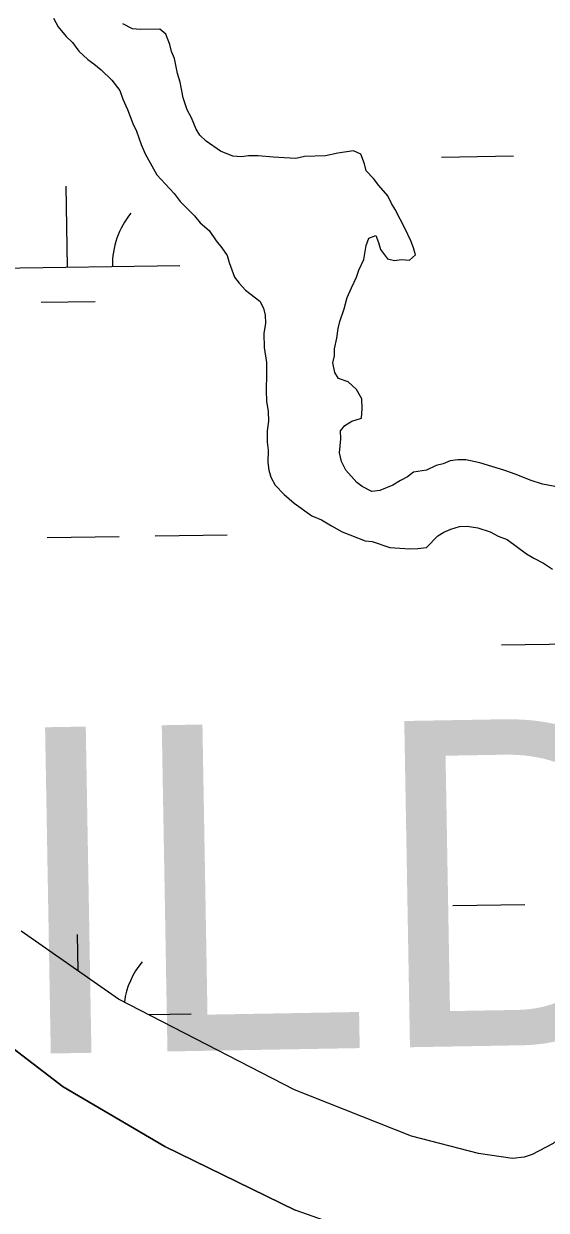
# Model space of a CAD drawing. Extents: x 3807117 to 3845308, y 337856 to 363736.
# Drawn here: x 3834505 to 3834738, y 358764 to 359292 of the extents above; entities that cross this region are included whole.
import ezdxf

# ---------------------------------------------------------------- set-up
doc = ezdxf.new("R2010")
doc.units = 0
for name, color, linetype in [('V-TOPO-GNAM-IDEN', 7, 'Continuous'), ('V-TOPO-SHOR', 7, 'Continuous'), ('V-WETL-SWMP', 7, 'Continuous')]:
    doc.layers.add(name, color=color, linetype=linetype)

msp = doc.modelspace()

# ---------------------------------------------------------------- linework, layer by layer
at = {"layer": 'V-TOPO-SHOR'}
for p, q in [((3834518.44, 359294.06), (3834520.47, 359290.21)), ((3834520.47, 359290.21), (3834524.08, 359286)), ((3834553.62, 359289.4), (3834549.28, 359291.64)), ((3834557.13, 359289.09), (3834553.62, 359289.4)), ((3834565.7, 359289.28), (3834557.13, 359289.09)), ((3834568.48, 359287.01), (3834565.7, 359289.28)), ((3834524.08, 359286), (3834526.87, 359283.34)), ((3834526.87, 359283.34), (3834529.68, 359279.51)), ((3834570.15, 359282.37), (3834568.48, 359287.01)), ((3834571, 359279.27), (3834570.15, 359282.37)), ((3834529.68, 359279.51), (3834533.66, 359275.7)), ((3834572.24, 359276.18), (3834571, 359279.27)), ((3834533.66, 359275.7), (3834536.43, 359273.81)), ((3834536.43, 359273.81), (3834539.61, 359271.16)), ((3834573.55, 359269.59), (3834572.24, 359276.18)), ((3834539.61, 359271.16), (3834544.39, 359266.59)), ((3834544.39, 359266.59), (3834548, 359261.99)), ((3834574.81, 359265.72), (3834573.55, 359269.59)), ((3834548, 359261.99), (3834549.26, 359258.12)), ((3834576.14, 359258.73), (3834574.81, 359265.72)), ((3834549.26, 359258.12), (3834551.31, 359253.49)), ((3834577.82, 359253.31), (3834576.14, 359258.73)), ((3834551.31, 359253.49), (3834553.79, 359247.31)), ((3834579.85, 359249.85), (3834577.82, 359253.31)), ((3834553.79, 359247.31), (3834555.43, 359243.84)), ((3834581.91, 359244.83), (3834579.85, 359249.85)), ((3834555.43, 359243.84), (3834557.51, 359238.04)), ((3834583.53, 359242.14), (3834581.91, 359244.83)), ((3834586.32, 359239.48), (3834583.53, 359242.14)), ((3834557.51, 359238.04), (3834559.17, 359233.79)), ((3834592.66, 359234.94), (3834586.32, 359239.48)), ((3834598.16, 359232.73), (3834592.66, 359234.94)), ((3834651.89, 359235.11), (3834644.9, 359234.18)), ((3834655.04, 359233.63), (3834651.89, 359235.11)), ((3834559.17, 359233.79), (3834564.44, 359224.56)), ((3834602.07, 359232.43), (3834598.16, 359232.73)), ((3834605.17, 359232.89), (3834602.07, 359232.43)), ((3834609.46, 359232.98), (3834605.17, 359232.89)), ((3834616.1, 359232.36), (3834609.46, 359232.98)), ((3834626.24, 359231.81), (3834616.1, 359232.36)), ((3834630.12, 359232.67), (3834626.24, 359231.81)), ((3834639.47, 359232.88), (3834630.12, 359232.67)), ((3834644.9, 359234.18), (3834639.47, 359232.88)), ((3834656.7, 359229.38), (3834655.04, 359233.63)), ((3834657.55, 359226.28), (3834656.7, 359229.38)), ((3834564.44, 359224.56), (3834572.04, 359216.16)), ((3834660.74, 359222.84), (3834657.55, 359226.28)), ((3834663.15, 359219.78), (3834660.74, 359222.84)), ((3834667.15, 359215.19), (3834663.15, 359219.78)), ((3834572.04, 359216.16), (3834574.84, 359212.71)), ((3834668.79, 359211.72), (3834667.15, 359215.19)), ((3834574.84, 359212.71), (3834578.44, 359208.9)), ((3834578.44, 359208.9), (3834581.22, 359206.23)), ((3834670.41, 359209.03), (3834668.79, 359211.72)), ((3834674.89, 359200.56), (3834670.41, 359209.03)), ((3834581.22, 359206.23), (3834583.63, 359203.17)), ((3834583.63, 359203.17), (3834587.61, 359199.75)), ((3834587.61, 359199.75), (3834590.83, 359195.15)), ((3834677.35, 359195.16), (3834674.89, 359200.56)), ((3834590.83, 359195.15), (3834593.24, 359192.09)), ((3834656.49, 359186.89), (3834657.52, 359193.15)), ((3834657.52, 359193.15), (3834658.62, 359196.29)), ((3834658.62, 359196.29), (3834661.71, 359197.53)), ((3834661.71, 359197.53), (3834662.94, 359194.44)), ((3834662.94, 359194.44), (3834663.79, 359191.34)), ((3834678.59, 359192.07), (3834677.35, 359195.16)), ((3834593.24, 359192.09), (3834595.65, 359188.63)), ((3834595.65, 359188.63), (3834596.5, 359185.53)), ((3834663.79, 359191.34), (3834667.01, 359187.13)), ((3834667.01, 359187.13), (3834670.14, 359186.42)), ((3834676.76, 359186.57), (3834679.44, 359188.97)), ((3834679.44, 359188.97), (3834678.59, 359192.07)), ((3834596.5, 359185.53), (3834598.99, 359178.96)), ((3834653.16, 359179.02), (3834654.26, 359182.16)), ((3834654.26, 359182.16), (3834656.49, 359186.89)), ((3834670.14, 359186.42), (3834673.25, 359186.88)), ((3834673.25, 359186.88), (3834676.76, 359186.57)), ((3834598.99, 359178.96), (3834601, 359176.28)), ((3834650.93, 359174.29), (3834653.16, 359179.02)), ((3834601, 359176.28), (3834603.8, 359173.23)), ((3834603.8, 359173.23), (3834610.14, 359168.31)), ((3834649.08, 359169.97), (3834650.93, 359174.29)), ((3834610.14, 359168.31), (3834611.77, 359165.22)), ((3834647.63, 359164.87), (3834649.08, 359169.97)), ((3834611.77, 359165.22), (3834612.62, 359162.13)), ((3834612.62, 359162.13), (3834612.7, 359158.62)), ((3834645.81, 359159.37), (3834647.63, 359164.87)), ((3834612.7, 359158.62), (3834612.03, 359153.93)), ((3834644.42, 359151.93), (3834645.1, 359156.24)), ((3834645.1, 359156.24), (3834645.81, 359159.37)), ((3834612.03, 359153.93), (3834612.17, 359147.7)), ((3834643.36, 359147.23), (3834644.42, 359151.93)), ((3834612.17, 359147.7), (3834613.1, 359141.09)), ((3834643.43, 359144.12), (3834643.36, 359147.23)), ((3834613.1, 359141.09), (3834613.21, 359136.03)), ((3834642.72, 359140.98), (3834643.43, 359144.12)), ((3834643.6, 359136.71), (3834642.72, 359140.98)), ((3834613.21, 359136.03), (3834612.99, 359128.62)), ((3834645.22, 359134.02), (3834643.6, 359136.71)), ((3834649.54, 359132.56), (3834645.22, 359134.02)), ((3834653.12, 359129.14), (3834649.54, 359132.56)), ((3834655.55, 359124.9), (3834653.12, 359129.14)), ((3834612.99, 359128.62), (3834613.1, 359123.94)), ((3834613.1, 359123.94), (3834613.98, 359119.29)), ((3834655.65, 359120.62), (3834655.55, 359124.9)), ((3834613.98, 359119.29), (3834614.08, 359115)), ((3834655.36, 359116.33), (3834655.65, 359120.62)), ((3834614.08, 359115), (3834613.4, 359110.7)), ((3834648.03, 359113.04), (3834651.1, 359115.06)), ((3834651.1, 359115.06), (3834655.36, 359116.33)), ((3834613.4, 359110.7), (3834613.51, 359105.63)), ((3834646.13, 359110.66), (3834648.03, 359113.04)), ((3834646.21, 359107.15), (3834646.13, 359110.66)), ((3834613.51, 359105.63), (3834613.98, 359102.14)), ((3834645.58, 359100.9), (3834646.21, 359107.15)), ((3834613.98, 359102.14), (3834613.71, 359096.68)), ((3834646.44, 359097.03), (3834645.58, 359100.9)), ((3834698.26, 359097.81), (3834694.76, 359097.34)), ((3834701.76, 359097.89), (3834698.26, 359097.81)), ((3834708.03, 359096.47), (3834701.76, 359097.89)), ((3834613.71, 359096.68), (3834614.18, 359093.18)), ((3834614.18, 359093.18), (3834615.03, 359090.08)), ((3834648.48, 359093.18), (3834646.44, 359097.03)), ((3834653.28, 359087.83), (3834648.48, 359093.18)), ((3834678.51, 359092.3), (3834675.82, 359090.29)), ((3834684.33, 359093.21), (3834678.51, 359092.3)), ((3834688.57, 359095.25), (3834684.33, 359093.21)), ((3834691.67, 359096.1), (3834688.57, 359095.25)), ((3834694.76, 359097.34), (3834691.67, 359096.1)), ((3834718.63, 359093.2), (3834708.03, 359096.47)), ((3834724.13, 359091.38), (3834718.63, 359093.2)), ((3834615.03, 359090.08), (3834617.06, 359086.62)), ((3834655.66, 359085.93), (3834653.28, 359087.83)), ((3834672.74, 359088.66), (3834669.28, 359086.63)), ((3834675.82, 359090.29), (3834672.74, 359088.66)), ((3834730.42, 359088.79), (3834724.13, 359091.38)), ((3834735.92, 359086.97), (3834730.42, 359088.79)), ((3834751.18, 359084.2), (3834735.92, 359086.97)), ((3834617.06, 359086.62), (3834621.05, 359082.42)), ((3834621.05, 359082.42), (3834625.42, 359078.62)), ((3834659.99, 359083.69), (3834655.66, 359085.93)), ((3834663.49, 359084.16), (3834659.99, 359083.69)), ((3834669.28, 359086.63), (3834663.49, 359084.16)), ((3834625.42, 359078.62), (3834633.35, 359072.96)), ((3834633.35, 359072.96), (3834637.68, 359071.11)), ((3834637.68, 359071.11), (3834642.02, 359068.48)), ((3834642.02, 359068.48), (3834646.76, 359065.86)), ((3834646.76, 359065.86), (3834656.98, 359061.8)), ((3834691.97, 359065.71), (3834695.06, 359066.95)), ((3834695.06, 359066.95), (3834698.93, 359068.21)), ((3834698.93, 359068.21), (3834702.43, 359068.28)), ((3834702.43, 359068.28), (3834707.13, 359067.61)), ((3834707.13, 359067.61), (3834712.62, 359065.79)), ((3834656.98, 359061.8), (3834660.11, 359061.48)), ((3834660.11, 359061.48), (3834667.96, 359058.93)), ((3834684.33, 359058.91), (3834689.28, 359064.09)), ((3834689.28, 359064.09), (3834691.97, 359065.71)), ((3834712.62, 359065.79), (3834716.17, 359063.92)), ((3834716.17, 359063.92), (3834720.1, 359062.45)), ((3834720.1, 359062.45), (3834728.82, 359056.02)), ((3834667.96, 359058.93), (3834676.94, 359058.35)), ((3834676.94, 359058.35), (3834680.44, 359058.43)), ((3834680.44, 359058.43), (3834684.33, 359058.91)), ((3834728.82, 359056.02), (3834731.98, 359054.14)), ((3834731.98, 359054.14), (3834736.32, 359051.9)), ((3834736.32, 359051.9), (3834740.28, 359049.27))]:
    msp.add_line(p, q, dxfattribs=at)
for points in [[(3834992.8, 358395.32), (3834965.41, 358434.2), (3834930.25, 358495.25), (3834884.2, 358577.88), (3834862.74, 358607.54), (3834834.42, 358641.72), (3834808.96, 358664.53), (3834737.16, 358713.84), (3834677.18, 358746.26), (3834625.84, 358764.33), (3834568.03, 358792.65), (3834522.73, 358819.17), (3834485.18, 358847.94), (3834437.49, 358888.44), (3834384.1, 358950.64), (3834286.68, 359052.9), (3834224.55, 359111.26), (3834191.2, 359138.05), (3834147.65, 359168.46)], [(3834996.07, 358940.08), (3834971.61, 358895.88), (3834965.99, 358891.59), (3834951.5, 358888.66), (3834941.61, 358889.48), (3834932.2, 358891.86), (3834923.31, 358894.26), (3834910.82, 358895.02), (3834893.76, 358890.99), (3834860.29, 358877.24), (3834836.29, 358858.51), (3834814.21, 358846.58), (3834786.9, 358836.08), (3834760.85, 358816.26), (3834748.71, 358801.43), (3834740.56, 358793.97), (3834731.31, 358789.09), (3834727.7, 358787.97), (3834722.52, 358787.33), (3834707.4, 358789.59), (3834677.6, 358797.23), (3834625.68, 358817.88), (3834547.33, 358858.21), (3834504.03, 358888.41)]]:
    msp.add_lwpolyline(points, dxfattribs=at)
at = {"layer": 'V-WETL-SWMP'}
for p, q in [((3834518.44, 359294.06), (3834520.47, 359290.21)), ((3834520.47, 359290.21), (3834524.08, 359286)), ((3834553.62, 359289.4), (3834549.28, 359291.64)), ((3834557.13, 359289.09), (3834553.62, 359289.4)), ((3834565.7, 359289.28), (3834557.13, 359289.09)), ((3834568.48, 359287.01), (3834565.7, 359289.28)), ((3834524.08, 359286), (3834526.87, 359283.34)), ((3834526.87, 359283.34), (3834529.68, 359279.51)), ((3834570.15, 359282.37), (3834568.48, 359287.01)), ((3834571, 359279.27), (3834570.15, 359282.37)), ((3834529.68, 359279.51), (3834533.66, 359275.7)), ((3834572.24, 359276.18), (3834571, 359279.27)), ((3834533.66, 359275.7), (3834536.43, 359273.81)), ((3834536.43, 359273.81), (3834539.61, 359271.16)), ((3834573.55, 359269.59), (3834572.24, 359276.18)), ((3834539.61, 359271.16), (3834544.39, 359266.59)), ((3834544.39, 359266.59), (3834548, 359261.99)), ((3834574.81, 359265.72), (3834573.55, 359269.59)), ((3834548, 359261.99), (3834549.26, 359258.12)), ((3834576.14, 359258.73), (3834574.81, 359265.72)), ((3834549.26, 359258.12), (3834551.31, 359253.49)), ((3834577.82, 359253.31), (3834576.14, 359258.73)), ((3834551.31, 359253.49), (3834553.79, 359247.31)), ((3834579.85, 359249.85), (3834577.82, 359253.31)), ((3834553.79, 359247.31), (3834555.43, 359243.84)), ((3834581.91, 359244.83), (3834579.85, 359249.85)), ((3834555.43, 359243.84), (3834557.51, 359238.04)), ((3834583.53, 359242.14), (3834581.91, 359244.83)), ((3834586.32, 359239.48), (3834583.53, 359242.14)), ((3834557.51, 359238.04), (3834559.17, 359233.79)), ((3834592.66, 359234.94), (3834586.32, 359239.48)), ((3834598.16, 359232.73), (3834592.66, 359234.94)), ((3834651.89, 359235.11), (3834644.9, 359234.18)), ((3834655.04, 359233.63), (3834651.89, 359235.11)), ((3834559.17, 359233.79), (3834564.44, 359224.56)), ((3834602.07, 359232.43), (3834598.16, 359232.73)), ((3834605.17, 359232.89), (3834602.07, 359232.43)), ((3834609.46, 359232.98), (3834605.17, 359232.89)), ((3834616.1, 359232.36), (3834609.46, 359232.98)), ((3834626.24, 359231.81), (3834616.1, 359232.36)), ((3834630.12, 359232.67), (3834626.24, 359231.81)), ((3834639.47, 359232.88), (3834630.12, 359232.67)), ((3834644.9, 359234.18), (3834639.47, 359232.88)), ((3834656.7, 359229.38), (3834655.04, 359233.63)), ((3834657.55, 359226.28), (3834656.7, 359229.38)), ((3834691.04, 359232.41), (3834723.03, 359232.89)), ((3834564.44, 359224.56), (3834572.04, 359216.16)), ((3834660.74, 359222.84), (3834657.55, 359226.28)), ((3834524.69, 359183.49), (3834524.15, 359219.48)), ((3834663.15, 359219.78), (3834660.74, 359222.84)), ((3834667.15, 359215.19), (3834663.15, 359219.78)), ((3834572.04, 359216.16), (3834574.84, 359212.71)), ((3834668.79, 359211.72), (3834667.15, 359215.19)), ((3834574.84, 359212.71), (3834578.44, 359208.9)), ((3834578.44, 359208.9), (3834581.22, 359206.23)), ((3834670.41, 359209.03), (3834668.79, 359211.72)), ((3834674.89, 359200.56), (3834670.41, 359209.03)), ((3834581.22, 359206.23), (3834583.63, 359203.17)), ((3834583.63, 359203.17), (3834587.61, 359199.75)), ((3834587.61, 359199.75), (3834590.83, 359195.15)), ((3834677.35, 359195.16), (3834674.89, 359200.56)), ((3834590.83, 359195.15), (3834593.24, 359192.09)), ((3834656.49, 359186.89), (3834657.52, 359193.15)), ((3834657.52, 359193.15), (3834658.62, 359196.29)), ((3834658.62, 359196.29), (3834661.71, 359197.53)), ((3834661.71, 359197.53), (3834662.94, 359194.44)), ((3834662.94, 359194.44), (3834663.79, 359191.34)), ((3834678.59, 359192.07), (3834677.35, 359195.16)), ((3834593.24, 359192.09), (3834595.65, 359188.63)), ((3834595.65, 359188.63), (3834596.5, 359185.53)), ((3834663.79, 359191.34), (3834667.01, 359187.13)), ((3834667.01, 359187.13), (3834670.14, 359186.42)), ((3834676.76, 359186.57), (3834679.44, 359188.97)), ((3834679.44, 359188.97), (3834678.59, 359192.07)), ((3834474.69, 359182.74), (3834574.68, 359184.24)), ((3834596.5, 359185.53), (3834598.99, 359178.96)), ((3834653.16, 359179.02), (3834654.26, 359182.16)), ((3834654.26, 359182.16), (3834656.49, 359186.89)), ((3834670.14, 359186.42), (3834673.25, 359186.88)), ((3834673.25, 359186.88), (3834676.76, 359186.57)), ((3834598.99, 359178.96), (3834601, 359176.28)), ((3834650.93, 359174.29), (3834653.16, 359179.02)), ((3834601, 359176.28), (3834603.8, 359173.23)), ((3834603.8, 359173.23), (3834610.14, 359168.31)), ((3834649.08, 359169.97), (3834650.93, 359174.29)), ((3834512.92, 359167.88), (3834536.92, 359168.24)), ((3834610.14, 359168.31), (3834611.77, 359165.22)), ((3834647.63, 359164.87), (3834649.08, 359169.97)), ((3834611.77, 359165.22), (3834612.62, 359162.13)), ((3834612.62, 359162.13), (3834612.7, 359158.62)), ((3834645.81, 359159.37), (3834647.63, 359164.87)), ((3834612.7, 359158.62), (3834612.03, 359153.93)), ((3834644.42, 359151.93), (3834645.1, 359156.24)), ((3834645.1, 359156.24), (3834645.81, 359159.37)), ((3834612.03, 359153.93), (3834612.17, 359147.7)), ((3834643.36, 359147.23), (3834644.42, 359151.93)), ((3834612.17, 359147.7), (3834613.1, 359141.09)), ((3834643.43, 359144.12), (3834643.36, 359147.23)), ((3834613.1, 359141.09), (3834613.21, 359136.03)), ((3834642.72, 359140.98), (3834643.43, 359144.12)), ((3834643.6, 359136.71), (3834642.72, 359140.98)), ((3834613.21, 359136.03), (3834612.99, 359128.62)), ((3834645.22, 359134.02), (3834643.6, 359136.71)), ((3834649.54, 359132.56), (3834645.22, 359134.02)), ((3834653.12, 359129.14), (3834649.54, 359132.56)), ((3834655.55, 359124.9), (3834653.12, 359129.14)), ((3834612.99, 359128.62), (3834613.1, 359123.94)), ((3834613.1, 359123.94), (3834613.98, 359119.29)), ((3834655.65, 359120.62), (3834655.55, 359124.9)), ((3834613.98, 359119.29), (3834614.08, 359115)), ((3834655.36, 359116.33), (3834655.65, 359120.62)), ((3834614.08, 359115), (3834613.4, 359110.7)), ((3834648.03, 359113.04), (3834651.1, 359115.06)), ((3834651.1, 359115.06), (3834655.36, 359116.33)), ((3834613.4, 359110.7), (3834613.51, 359105.63)), ((3834646.13, 359110.66), (3834648.03, 359113.04)), ((3834646.21, 359107.15), (3834646.13, 359110.66)), ((3834613.51, 359105.63), (3834613.98, 359102.14)), ((3834645.58, 359100.9), (3834646.21, 359107.15)), ((3834613.98, 359102.14), (3834613.71, 359096.68)), ((3834646.44, 359097.03), (3834645.58, 359100.9)), ((3834698.26, 359097.81), (3834694.76, 359097.34)), ((3834701.76, 359097.89), (3834698.26, 359097.81)), ((3834708.03, 359096.47), (3834701.76, 359097.89)), ((3834613.71, 359096.68), (3834614.18, 359093.18)), ((3834614.18, 359093.18), (3834615.03, 359090.08)), ((3834648.48, 359093.18), (3834646.44, 359097.03)), ((3834653.28, 359087.83), (3834648.48, 359093.18)), ((3834678.51, 359092.3), (3834675.82, 359090.29)), ((3834684.33, 359093.21), (3834678.51, 359092.3)), ((3834688.57, 359095.25), (3834684.33, 359093.21)), ((3834691.67, 359096.1), (3834688.57, 359095.25)), ((3834694.76, 359097.34), (3834691.67, 359096.1)), ((3834718.63, 359093.2), (3834708.03, 359096.47)), ((3834724.13, 359091.38), (3834718.63, 359093.2)), ((3834615.03, 359090.08), (3834617.06, 359086.62)), ((3834655.66, 359085.93), (3834653.28, 359087.83)), ((3834672.74, 359088.66), (3834669.28, 359086.63)), ((3834675.82, 359090.29), (3834672.74, 359088.66)), ((3834730.42, 359088.79), (3834724.13, 359091.38)), ((3834735.92, 359086.97), (3834730.42, 359088.79)), ((3834751.18, 359084.2), (3834735.92, 359086.97)), ((3834617.06, 359086.62), (3834621.05, 359082.42)), ((3834621.05, 359082.42), (3834625.42, 359078.62)), ((3834659.99, 359083.69), (3834655.66, 359085.93)), ((3834663.49, 359084.16), (3834659.99, 359083.69)), ((3834669.28, 359086.63), (3834663.49, 359084.16)), ((3834625.42, 359078.62), (3834633.35, 359072.96)), ((3834633.35, 359072.96), (3834637.68, 359071.11)), ((3834637.68, 359071.11), (3834642.02, 359068.48)), ((3834642.02, 359068.48), (3834646.76, 359065.86)), ((3834646.76, 359065.86), (3834656.98, 359061.8)), ((3834691.97, 359065.71), (3834695.06, 359066.95)), ((3834695.06, 359066.95), (3834698.93, 359068.21)), ((3834698.93, 359068.21), (3834702.43, 359068.28)), ((3834702.43, 359068.28), (3834707.13, 359067.61)), ((3834707.13, 359067.61), (3834712.62, 359065.79)), ((3834515.64, 359063.27), (3834547.64, 359063.75)), ((3834563.64, 359063.99), (3834595.63, 359064.47)), ((3834656.98, 359061.8), (3834660.11, 359061.48)), ((3834660.11, 359061.48), (3834667.96, 359058.93)), ((3834684.33, 359058.91), (3834689.28, 359064.09)), ((3834689.28, 359064.09), (3834691.97, 359065.71)), ((3834712.62, 359065.79), (3834716.17, 359063.92)), ((3834716.17, 359063.92), (3834720.1, 359062.45)), ((3834720.1, 359062.45), (3834728.82, 359056.02)), ((3834667.96, 359058.93), (3834676.94, 359058.35)), ((3834676.94, 359058.35), (3834680.44, 359058.43)), ((3834680.44, 359058.43), (3834684.33, 359058.91)), ((3834728.82, 359056.02), (3834731.98, 359054.14)), ((3834731.98, 359054.14), (3834736.32, 359051.9)), ((3834736.32, 359051.9), (3834740.28, 359049.27)), ((3834717.7, 359015.55), (3834807.35, 359016.89)), ((3834696.02, 358899.78), (3834728.02, 358900.26)), ((3834547.33, 358858.21), (3834504.03, 358888.41)), ((3834529.37, 358870.73), (3834529.13, 358886.85)), ((3834625.68, 358817.88), (3834547.33, 358858.21)), ((3834560.72, 358851.31), (3834579.67, 358851.6)), ((3834485.18, 358847.94), (3834522.73, 358819.17)), ((3834522.73, 358819.17), (3834568.03, 358792.65)), ((3834677.6, 358797.23), (3834625.68, 358817.88)), ((3834707.4, 358789.59), (3834677.6, 358797.23)), ((3834568.03, 358792.65), (3834625.84, 358764.33)), ((3834740.56, 358793.97), (3834731.31, 358789.09)), ((3834722.52, 358787.33), (3834707.4, 358789.59)), ((3834727.7, 358787.97), (3834722.52, 358787.33)), ((3834731.31, 358789.09), (3834727.7, 358787.97))]:
    msp.add_line(p, q, dxfattribs=at)
for centre, end in [((3834579.92, 359184.79), 181.6302), ((3834584.9, 358852.15), 172.3462)]:
    msp.add_arc(centre, 35.25, 140.0865, end, dxfattribs=at)

# ---------------------------------------------------------------- texts
at = {"layer": 'V-TOPO-GNAM-IDEN'}
msp.add_text('WILDLIFE', height=145, rotation=1, dxfattribs=at).set_placement((3834316.38, 358830.49))

doc.saveas('drawing.dxf')
